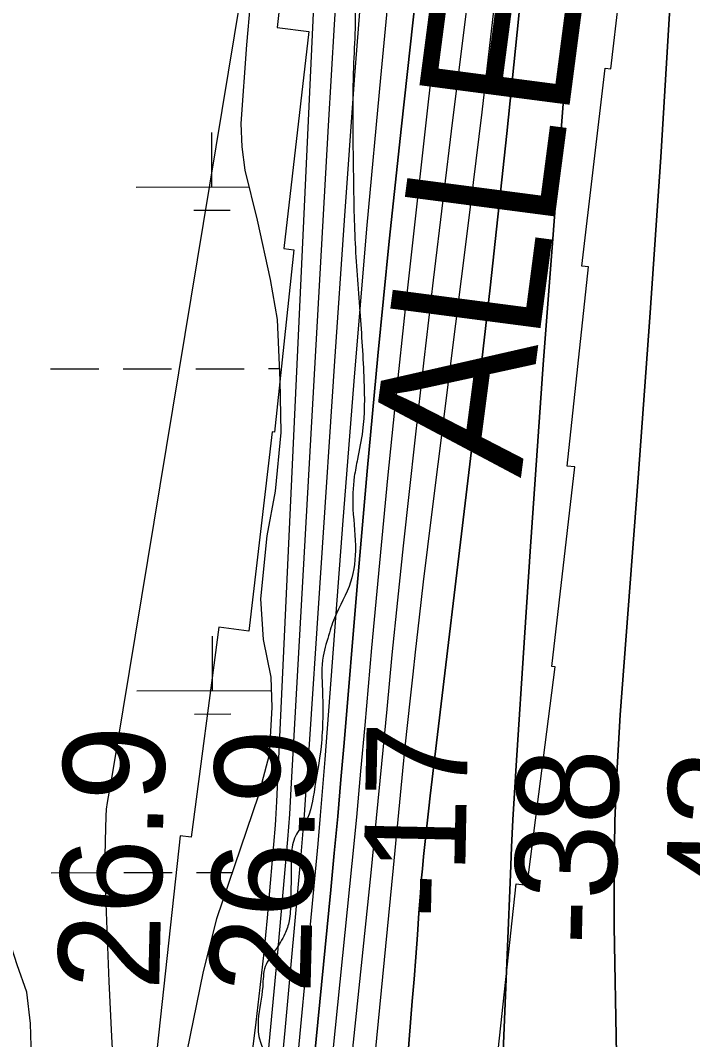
# Model space of a CAD drawing. Extents: x 3313447 to 3351316, y 703786 to 729172.
# Drawn here: x 3322325 to 3322769, y 715372 to 716045 of the extents above; entities that cross this region are included whole.
import ezdxf

# ---------------------------------------------------------------- set-up
doc = ezdxf.new("R2010")
doc.units = 0
for name, color, linetype in [('V-RIVR-EDGE', 7, 'Continuous'), ('V-RIVR-RANG', 7, 'Continuous'), ('V-RRAP-RVMT', 7, 'Continuous'), ('V-RRAP-RVMT-IDEN', 7, 'Continuous'), ('V-SITE-VEGE', 7, 'Continuous'), ('V-TOPO-DPTH', 7, 'Continuous'), ('V-TOPO-MAJR', 7, 'Continuous'), ('V-TOPO-MINR', 7, 'Continuous'), ('V-TOPO-WATR', 7, 'Continuous'), ('V-WETL-SWMP', 7, 'Continuous')]:
    doc.layers.add(name, color=color, linetype=linetype)

msp = doc.modelspace()

# ---------------------------------------------------------------- linework, layer by layer
at = {"layer": 'V-RIVR-EDGE'}
msp.add_spline([(3322643.72, 716984.46), (3322636.14, 716933.5), (3322631.93, 716909.47), (3322629.35, 716870.93), (3322628.43, 716835.7), (3322627.48, 716786.38), (3322628.6, 716736.23), (3322628.57, 716724.21), (3322626.05, 716708.46), (3322622.25, 716680.29), (3322617.57, 716634.29), (3322607.96, 716601.98), (3322599.18, 716569.26), (3322596.24, 716555.59), (3322595.81, 716550.62), (3322595.79, 716542.74), (3322594.53, 716533.21), (3322590.35, 716521.62), (3322585.35, 716507.95), (3322582.01, 716499.67), (3322581.58, 716494.28), (3322583.2, 716478.53), (3322590.16, 716444.11), (3322589.67, 716413.85), (3322582.13, 716381.96), (3322577.07, 716347.15), (3322574.09, 716312.34), (3322571.51, 716275.05), (3322569.78, 716248.94), (3322570.6, 716243.55), (3322574.31, 716237.32), (3322573.86, 716219.91), (3322573.76, 716179.29), (3322572.05, 716159.4), (3322566.59, 716132.06), (3322554.51, 716105.56), (3322548.67, 716091.07), (3322544.5, 716080.72), (3322544.88, 716065.38), (3322544.75, 716013.99), (3322544.59, 715948.91), (3322545.71, 715900.83), (3322548.91, 715852.74), (3322551.7, 715807.14), (3322550.79, 715773.99), (3322547.42, 715755.34), (3322545.32, 715743.74), (3322544.44, 715722.19), (3322546.03, 715694.83), (3322541.83, 715671.22), (3322530.99, 715647.2), (3322528.9, 715640.58), (3322524.72, 715625.25), (3322524.25, 715602.87), (3322523.33, 715565.57), (3322518.7, 715535.32), (3322511.59, 715513.37), (3322507.85, 715508.82), (3322504.1, 715497.64), (3322503.64, 715482.31), (3322503.18, 715462.83), (3322502.32, 715450.39), (3322499.4, 715441.7), (3322493.15, 715430.94), (3322486.5, 715420.18), (3322484.8, 715406.92), (3322481.85, 715384.96), (3322482.65, 715372.52), (3322489.24, 715355.51), (3322492.91, 715331.87), (3322491.59, 715300.79), (3322481.98, 715272.22), (3322476.57, 715259.79), (3322472.81, 715251.1), (3322466.92, 715214.64), (3322456.4, 715151.25), (3322449.68, 715113.13), (3322445.91, 715099.05), (3322436.76, 715086.64), (3322429.69, 715074.64), (3322427.59, 715065.52), (3322427.57, 715058.06), (3322429.19, 715041.06), (3322428.33, 715028.63), (3322422.88, 715002.53), (3322418.67, 714978.92), (3322417.41, 714970.22), (3322417.79, 714959.02), (3322421.06, 714939.12), (3322421.04, 714931.25), (3322421.86, 714926.69), (3322425.99, 714921.29), (3322429.71, 714916.3), (3322434.66, 714908.42), (3322435.88, 714897.22), (3322436.23, 714872.35), (3322432.42, 714840.45), (3322431.16, 714830.92), (3322424.91, 714821.4), (3322422.42, 714816.85), (3322420.32, 714808.56), (3322419.85, 714783.69), (3322421.07, 714775.4), (3322427.24, 714757.15), (3322428.06, 714750.93), (3322425.55, 714742.64), (3322423.02, 714727.32), (3322423, 714718.2), (3322422.57, 714712.81), (3322425.02, 714697.47), (3322426.65, 714684.61), (3322426.22, 714679.64), (3322422.9, 714675.51), (3322419.97, 714663.91), (3322419.06, 714632.82), (3322417.67, 714574.38), (3322418.02, 714549.1), (3322419.14, 714497.7), (3322417.44, 714479.47), (3322414.1, 714470.36), (3322408.71, 714468.71), (3322399.17, 714467.08), (3322390.04, 714461.3), (3322386.28, 714450.95), (3322390.36, 714423.58), (3322398.14, 714386.67), (3322387.62, 714320.38), (3322380.01, 714261.96), (3322376.17, 714215.54), (3322376.94, 714193.57), (3322378.07, 714148.81), (3322376.74, 714111.09), (3322374.13, 714064.68), (3322367.79, 714012.47), (3322364.83, 713988.02), (3322362.66, 713949.89), (3322361.77, 713923.78), (3322365.28, 713837.98), (3322366, 713793.21), (3322365.13, 713774.15), (3322364.7, 713767.93), (3322367.16, 713758.8), (3322371.28, 713746.77), (3322372.87, 713722.73), (3322370.72, 713687.92), (3322368.21, 713682.12), (3322356.59, 713672.62), (3322343.72, 713666.85), (3322340.81, 713663.95), (3322339.15, 713659.81), (3322339.74, 713563.24), (3322334.46, 713439.73), (3322331.71, 713335.29), (3322336.48, 713251.55), (3322334.31, 713211.77), (3322338.71, 713147.51), (3322341.96, 713123.46), (3322344.79, 713092.37), (3322346.38, 713066.67), (3322347.12, 713029.78), (3322348.23, 712975.89), (3322349.85, 712959.31), (3322353.57, 712955.15), (3322354.8, 712951.01), (3322356.82, 712928.2), (3322360.44, 712885.09), (3322362.45, 712858.56), (3322361.17, 712844.47), (3322356.17, 712835.78), (3322346.63, 712830.83), (3322342.07, 712830.84), (3322336.26, 712829.19), (3322333.35, 712823.81), (3322332.83, 712782.78), (3322333.52, 712723.92), (3322335.88, 712672.52), (3322340.25, 712596.24), (3322343.81, 712527.84), (3322348.2, 712460.27), (3322350.97, 712408.46), (3322365.13, 712267.91), (3322367.13, 712236.4), (3322366.66, 712214.44), (3322362.46, 712194.97), (3322352.43, 712158.52), (3322339.05, 712111.71), (3322335.7, 712097.63), (3322335.26, 712089.76), (3322335.24, 712081.05), (3322341.01, 712066.12), (3322354.54, 712007.23), (3322363.96, 711963.27), (3322371.32, 711919.73), (3322379.03, 711854.22), (3322386.78, 711802.39), (3322389.99, 711760.11), (3322391.01, 711668.92), (3322387.59, 711627.89), (3322384.64, 711608), (3322381.64, 711568.22), (3322378.27, 711547.5), (3322372.01, 711530.94), (3322369.5, 711519.34), (3322368.63, 711504.42), (3322371.9, 711483.69), (3322383.42, 711448.43), (3322398.66, 711411.5), (3322413.46, 711361.31), (3322426.2, 711317.35), (3322438.95, 711276.7), (3322465.29, 711204.1), (3322489.17, 711136.48), (3322500.29, 711109.51), (3322506.05, 711092.5), (3322508.48, 711069.7), (3322510.47, 711035.7), (3322509.53, 710991.77), (3322507.38, 710958.2), (3322504.41, 710931.27), (3322503.88, 710886.51), (3322505.47, 710856.24), (3322506.6, 710810.65), (3322523.47, 710759.63), (3322543.63, 710700.3), (3322548.95, 710672.11), (3322550.11, 710641.02), (3322548.36, 710603.3), (3322545.82, 710581.34), (3322539.56, 710563.12), (3322537.88, 710556.49), (3322537.05, 710552.35), (3322537.03, 710544.06), (3322538.66, 710536.6), (3322543.62, 710529.54), (3322550.26, 710531.59), (3322552.74, 710530.76), (3322553.56, 710527.85), (3322552.72, 710522.47), (3322549.39, 710516.67), (3322538.58, 710501.36), (3322522.78, 710482.75), (3322511.55, 710465.37), (3322496.56, 710440.12), (3322492.81, 710428.94), (3322491.12, 710417.76), (3322491.09, 710406.98), (3322491.08, 710402.01), (3322489, 710397.45), (3322486.49, 710391.24), (3322488.14, 710387.09), (3322492.27, 710381.28), (3322500.95, 710371.72), (3322505.49, 710361.77), (3322509.2, 710353.05), (3322513.33, 710347.65), (3322522.02, 710343.07), (3322528.65, 710343.06), (3322533.63, 710342.63), (3322536.93, 710339.31), (3322543.55, 710335.14), (3322544.37, 710328.92), (3322548.09, 710327.26), (3322557.63, 710328.89), (3322561.36, 710328.88), (3322563.83, 710322.66), (3322565.05, 710310.64), (3322563.38, 710307.32), (3322558.4, 710303.19), (3322555.07, 710299.88), (3322555.89, 710294.08), (3322562.9, 710282.04), (3322564.13, 710275.41), (3322563.7, 710269.19), (3322565.34, 710259.65), (3322569.04, 710248.04), (3322568.2, 710245.14), (3322568.19, 710241.41), (3322569.01, 710238.09), (3322571.48, 710231.45), (3322569.81, 710224.41), (3322571.46, 710220.26), (3322576.82, 710209.06), (3322579.68, 710194.54), (3322583.37, 710177.96), (3322584.97, 710153.91), (3322584.49, 710129.46), (3322579.42, 710088.85), (3322576.04, 710062.33), (3322571.81, 710027.11), (3322566.37, 710005.99), (3322566.75, 709993.97), (3322563.8, 709972.84), (3322560.4, 709938.86), (3322559.5, 709911.09), (3322560.69, 709890.36), (3322561.09, 709882.48), (3322560.25, 709879.17), (3322557.33, 709870.47), (3322556.08, 709867.58), (3322555.66, 709864.67), (3322561.03, 709860.52), (3322562.26, 709853.47), (3322562.24, 709846.42), (3322559.74, 709840.62), (3322552.26, 709830.7), (3322547.69, 709827.39), (3322543.54, 709827.82), (3322538.55, 709819.12), (3322537.7, 709812.91), (3322539.34, 709805.03), (3322544.71, 709798.38), (3322550.51, 709796.3), (3322550.93, 709797.95), (3322553.01, 709800.85), (3322555.5, 709801.26), (3322556.74, 709798.77), (3322559.19, 709784.26), (3322561.65, 709774.3), (3322563.29, 709766.42), (3322565.77, 709763.52), (3322569.08, 709762.26), (3322568.22, 709748.17), (3322567.79, 709744.86), (3322563.23, 709744.87), (3322561.95, 709730.37), (3322558.59, 709709.24), (3322556.49, 709700.12), (3322553.95, 709678.16), (3322552.28, 709674.85), (3322548.54, 709669.06), (3322546.86, 709659.53), (3322546.41, 709647.51), (3322543.45, 709621.4), (3322542.17, 709607.73), (3322540.07, 709594.88), (3322536.28, 709574.17), (3322535.02, 709565.47), (3322534.57, 709552.21), (3322535.79, 709541.01), (3322534.54, 709537.28), (3322529.13, 709531.08), (3322525.37, 709519.48), (3322521.19, 709505.4), (3322521.18, 709501.67), (3322528.2, 709490.88), (3322529.84, 709480.93), (3322528.96, 709461.86), (3322524.37, 709449.85), (3322523.95, 709445.3), (3322524.35, 709440.74), (3322528.07, 709436.58), (3322535.07, 709418.74), (3322539.56, 709388.06), (3322541.16, 709365.67), (3322541.14, 709358.63), (3322544.84, 709344.52), (3322543.99, 709335.82), (3322543.98, 709331.68), (3322545.21, 709326.29), (3322547.68, 709322.96), (3322548.49, 709314.26), (3322551.35, 709295.18), (3322551.33, 709287.31), (3322553.79, 709276.11), (3322555.84, 709267.82), (3322554.16, 709261.19), (3322554.13, 709249.17), (3322554.51, 709235.91), (3322554.07, 709221.81), (3322554.04, 709210.21), (3322556.9, 709194.87), (3322557.7, 709182.84), (3322555.88, 709173.22)], degree=3, dxfattribs=at)
at = {"layer": 'V-RRAP-RVMT'}
for p, q in [((3322509.92, 716172.84), (3322494.33, 716040.47)), ((3322714.74, 716013.08), (3322730.85, 716149.75)), ((3322494.33, 716040.47), (3322515.38, 716037.75)), ((3322515.38, 716037.75), (3322498.68, 715894.46)), ((3322695.62, 715882.76), (3322710.94, 716013.45)), ((3322710.94, 716013.45), (3322714.74, 716013.08)), ((3322498.68, 715894.46), (3322505.38, 715893.62)), ((3322505.38, 715893.62), (3322492.52, 715773.16)), ((3322685.88, 715750.74), (3322699.92, 715882.33)), ((3322699.92, 715882.33), (3322695.62, 715882.76)), ((3322490.99, 715773.39), (3322475.75, 715641.75)), ((3322492.52, 715773.16), (3322490.99, 715773.39)), ((3322675.71, 715618.44), (3322690.98, 715750.12)), ((3322690.98, 715750.12), (3322685.88, 715750.74)), ((3322455.74, 715644.3), (3322437.67, 715505.62)), ((3322475.75, 715641.75), (3322455.74, 715644.3)), ((3322659.36, 715473.87), (3322678.04, 715618.13)), ((3322678.04, 715618.13), (3322675.71, 715618.44)), ((3322430.25, 715506.48), (3322400.98, 715235.47)), ((3322437.67, 715505.62), (3322430.25, 715506.48)), ((3322624.29, 715217.13), (3322652.12, 715474.72)), ((3322652.12, 715474.72), (3322659.36, 715473.87))]:
    msp.add_line(p, q, dxfattribs=at)
at = {"layer": 'V-SITE-VEGE'}
for points in [[(3322332.48, 715345.04), (3322331.46, 715382.47), (3322329, 715403.18), (3322322.57, 715421.28), (3322312.96, 715451.56), (3322298.36, 715473.02), (3322282.67, 715481.68), (3322265.27, 715482.47), (3322244.87, 715476.72), (3322232.71, 715475.18), (3322219.94, 715478.89), (3322211.83, 715491.75), (3322209.48, 715527.23), (3322209.05, 715597.82), (3322207.34, 715630.99), (3322204.82, 715728.52), (3322207.01, 715799.09), (3322217.15, 716084.69)], [(3322476.6, 716056.23), (3322474.03, 716028.89), (3322470.36, 715976.9), (3322470.96, 715961.49), (3322473.02, 715946.25), (3322481.1, 715913.02), (3322489.67, 715873.99), (3322494.36, 715847.49), (3322496.22, 715807.43), (3322496.85, 715772.98), (3322493.11, 715734.23), (3322487.48, 715704.59), (3322483.34, 715663.11), (3322485.13, 715636.28), (3322490.19, 715611.41), (3322490.75, 715591.29), (3322489.06, 715559.95), (3322481.96, 715533.36), (3322454.32, 715451.66), (3322445.53, 715416.93), (3322404.44, 715215.35)]]:
    msp.add_lwpolyline(points, dxfattribs=at)
at = {"layer": 'V-TOPO-DPTH'}
for points in [[(3322602.55, 714789.71), (3322619.18, 714978.29), (3322626.45, 715067.95), (3322632.89, 715157.66), (3322638.07, 715247.45), (3322642.41, 715337.3), (3322648.35, 715481.2), (3322649.15, 715499.14), (3322650.04, 715517.07), (3322651.06, 715535), (3322652.15, 715552.92), (3322657.63, 715637.4), (3322661.64, 715697.55), (3322665.78, 715757.68), (3322670.13, 715817.81), (3322674.62, 715877.92), (3322712.84, 716378.06)], [(3322712.84, 716378.06), (3322674.62, 715877.92), (3322670.13, 715817.81), (3322665.78, 715757.68), (3322661.64, 715697.55), (3322657.63, 715637.4), (3322652.15, 715552.92), (3322651.06, 715535), (3322650.04, 715517.07), (3322649.15, 715499.14), (3322648.35, 715481.2), (3322642.41, 715337.3), (3322638.07, 715247.45), (3322632.89, 715157.66), (3322626.45, 715067.95), (3322619.18, 714978.29), (3322602.55, 714789.71)], [(3322465.83, 714802.79), (3322475.21, 714906.08), (3322481.04, 714969.42), (3322486.95, 715032.75), (3322493.01, 715096.06), (3322499.16, 715159.37), (3322529.75, 715470.77), (3322532.08, 715495.05), (3322534.34, 715519.34), (3322536.49, 715543.64), (3322538.56, 715567.94), (3322547.17, 715671.42), (3322553.79, 715747.44), (3322560.81, 715823.42), (3322568.43, 715899.35), (3322576.45, 715975.23), (3322607.07, 716254.33)], [(3322465.83, 714802.79), (3322475.21, 714906.08), (3322481.04, 714969.42), (3322486.95, 715032.75), (3322493.01, 715096.06), (3322499.16, 715159.37), (3322529.75, 715470.77), (3322532.08, 715495.05), (3322534.34, 715519.34), (3322536.49, 715543.64), (3322538.56, 715567.94), (3322547.17, 715671.42), (3322553.79, 715747.44), (3322560.81, 715823.42), (3322568.43, 715899.35), (3322576.45, 715975.23), (3322607.07, 716254.33)], [(3322552.46, 716098.69), (3322545.24, 716005.82), (3322538.52, 715912.91), (3322532.13, 715819.98), (3322514.1, 715546.94), (3322513.17, 715533.67), (3322512.18, 715520.42), (3322511.09, 715507.17), (3322509.93, 715493.92), (3322499.34, 715377.89), (3322492.67, 715306.66), (3322485.78, 715235.44), (3322478.56, 715164.26), (3322471.12, 715093.1), (3322442.88, 714828.99)], [(3322624.81, 716097.92), (3322618.07, 716042.04), (3322610.22, 715979.11), (3322603.74, 715926.32), (3322597.4, 715873.51), (3322591.26, 715820.67), (3322585.25, 715767.82), (3322581.47, 715733.97), (3322577.56, 715698.02), (3322573.77, 715662.06), (3322570.19, 715626.08), (3322566.73, 715590.08), (3322563.32, 715554.09), (3322559.82, 715518.09), (3322556.2, 715482.12), (3322552.51, 715446.14), (3322489.25, 714840.54)], [(3322624.81, 716097.92), (3322618.07, 716042.04), (3322610.22, 715979.11), (3322603.74, 715926.32), (3322597.4, 715873.51), (3322591.26, 715820.67), (3322585.25, 715767.82), (3322581.47, 715733.97), (3322577.56, 715698.02), (3322573.77, 715662.06), (3322570.19, 715626.08), (3322566.73, 715590.08), (3322563.32, 715554.09), (3322559.82, 715518.09), (3322556.2, 715482.12), (3322552.51, 715446.14), (3322489.25, 714840.54)], [(3322539.14, 714829.33), (3322583.61, 715397.33), (3322584.73, 715411.91), (3322585.84, 715426.48), (3322586.93, 715441.06), (3322587.99, 715455.64), (3322588.94, 715468.73), (3322589.56, 715476.77), (3322590.24, 715484.79), (3322591, 715492.81), (3322591.82, 715500.83), (3322592.69, 715508.84), (3322593.59, 715516.85), (3322594.51, 715524.85), (3322595.44, 715532.85), (3322623.29, 715766.79), (3322634.97, 715868.52), (3322646.08, 715970.3), (3322656.35, 716072.18)], [(3322656.35, 716072.18), (3322646.08, 715970.3), (3322634.97, 715868.52), (3322623.29, 715766.79), (3322595.44, 715532.85), (3322594.51, 715524.85), (3322593.59, 715516.85), (3322592.69, 715508.84), (3322591.82, 715500.83), (3322591, 715492.81), (3322590.24, 715484.79), (3322589.56, 715476.77), (3322588.94, 715468.73), (3322587.99, 715455.64), (3322586.93, 715441.06), (3322585.84, 715426.48), (3322584.73, 715411.91), (3322583.61, 715397.33), (3322539.14, 714829.33)], [(3322731.49, 714822.2), (3322728.56, 714915.32), (3322726.51, 714984.76), (3322724.65, 715054.19), (3322723.05, 715123.64), (3322721.64, 715193.08), (3322716.99, 715446.55), (3322716.84, 715481.54), (3322717.34, 715516.51), (3322718.83, 715551.46), (3322720.97, 715586.38), (3322732.77, 715743.05), (3322740.41, 715848.94), (3322747.62, 715954.84), (3322754.16, 716060.8)], [(3322754.16, 716060.8), (3322747.62, 715954.84), (3322740.41, 715848.94), (3322732.77, 715743.05), (3322720.97, 715586.38), (3322718.83, 715551.46), (3322717.34, 715516.51), (3322716.84, 715481.54), (3322716.99, 715446.55), (3322721.64, 715193.08), (3322723.05, 715123.64), (3322724.65, 715054.19), (3322726.51, 714984.76), (3322728.56, 714915.32), (3322731.49, 714822.2)]]:
    msp.add_lwpolyline(points, dxfattribs=at)
at = {"layer": 'V-TOPO-MAJR'}
msp.add_lwpolyline([(3322515.04, 716332.22), (3322384.26, 715540.42), (3322384.06, 715539.7), (3322382.06, 715528.53), (3322381.42, 715524.02), (3322381.14, 715519.48), (3322380.78, 715503.28), (3322380.64, 715492.91), (3322380.64, 715482.53), (3322380.83, 715472.16), (3322381.15, 715461.78), (3322383.23, 715410.22), (3322384.96, 715374.08), (3322387.05, 715337.97), (3322389.67, 715301.89), (3322402.09, 714890.4), (3322387.84, 714781.36)], dxfattribs=at)
at = {"layer": 'V-TOPO-MINR'}
for points in [[(3322712.84, 716378.06), (3322674.62, 715877.92), (3322670.13, 715817.81), (3322665.78, 715757.68), (3322661.64, 715697.55), (3322657.63, 715637.4), (3322652.15, 715552.92), (3322651.06, 715535), (3322650.04, 715517.07), (3322649.15, 715499.14), (3322648.35, 715481.2), (3322642.41, 715337.3), (3322638.07, 715247.45), (3322632.89, 715157.66), (3322626.45, 715067.95), (3322619.18, 714978.29), (3322602.55, 714789.71)], [(3322522.56, 716144.83), (3322494.02, 715529.18), (3322493.81, 715525.25), (3322493.58, 715521.32), (3322493.3, 715517.39), (3322493, 715513.47), (3322489.81, 715475.32), (3322487.75, 715452.34), (3322485.51, 715429.38), (3322483, 715406.44), (3322480.31, 715383.52), (3322411.36, 714825.37)], [(3322536.15, 716109.33), (3322532.05, 716042.38), (3322528.14, 715975.41), (3322503.5, 715537.64), (3322502.99, 715529.26), (3322502.43, 715520.89), (3322501.79, 715512.52), (3322501.09, 715504.16), (3322494.35, 715427.12), (3322490.06, 715380.27), (3322485.51, 715333.43), (3322480.57, 715286.64), (3322475.38, 715239.87), (3322429.81, 714844.22)], [(3322571.88, 716104.46), (3322562.55, 716007.13), (3322553.67, 715909.77), (3322545.49, 715812.34), (3322537.76, 715714.87), (3322525.82, 715557.04), (3322524.36, 715538.47), (3322522.83, 715519.9), (3322521.2, 715501.34), (3322519.49, 715482.79), (3322503.4, 715313.14), (3322494.91, 715224.19), (3322486.35, 715135.24), (3322477.68, 715046.3), (3322468.95, 714957.37), (3322454.9, 714815.18)], [(3322552.46, 716098.69), (3322545.24, 716005.82), (3322538.52, 715912.91), (3322532.13, 715819.98), (3322514.1, 715546.94), (3322513.17, 715533.67), (3322512.18, 715520.42), (3322511.09, 715507.17), (3322509.93, 715493.92), (3322499.34, 715377.89), (3322492.67, 715306.66), (3322485.78, 715235.44), (3322478.56, 715164.26), (3322471.12, 715093.1), (3322442.88, 714828.99)], [(3322624.81, 716097.92), (3322618.07, 716042.04), (3322610.22, 715979.11), (3322603.74, 715926.32), (3322597.4, 715873.51), (3322591.26, 715820.67), (3322585.25, 715767.82), (3322581.47, 715733.97), (3322577.56, 715698.02), (3322573.77, 715662.06), (3322570.19, 715626.08), (3322566.73, 715590.08), (3322563.32, 715554.09), (3322559.82, 715518.09), (3322556.2, 715482.12), (3322552.51, 715446.14), (3322489.25, 714840.54)], [(3322603.76, 716075.84), (3322598.9, 716033.61), (3322594.15, 715991.37), (3322579, 715854.61), (3322573, 715798.69), (3322567.25, 715742.75), (3322561.87, 715686.77), (3322556.75, 715630.76), (3322552.24, 715579.63), (3322549.49, 715549.18), (3322546.67, 715518.74), (3322543.72, 715488.3), (3322540.69, 715457.88), (3322494.44, 715001.94), (3322490.78, 714964.86), (3322487.26, 714927.77), (3322483.94, 714890.66), (3322480.76, 714853.54)], [(3322656.35, 716072.18), (3322646.08, 715970.3), (3322634.97, 715868.52), (3322623.29, 715766.79), (3322595.44, 715532.85), (3322594.51, 715524.85), (3322593.59, 715516.85), (3322592.69, 715508.84), (3322591.82, 715500.83), (3322591, 715492.81), (3322590.24, 715484.79), (3322589.56, 715476.77), (3322588.94, 715468.73), (3322587.99, 715455.64), (3322586.93, 715441.06), (3322585.84, 715426.48), (3322584.73, 715411.91), (3322583.61, 715397.33), (3322539.14, 714829.33)], [(3322638.47, 716063), (3322629.42, 715984.4), (3322619.89, 715905.85), (3322596.55, 715720.54), (3322593.68, 715697.37), (3322590.87, 715674.19), (3322588.15, 715650.99), (3322585.49, 715627.79), (3322583.86, 715613.32), (3322582.1, 715597.35), (3322580.4, 715581.37), (3322578.78, 715565.38), (3322577.22, 715549.38), (3322575.69, 715533.38), (3322574.15, 715517.39), (3322572.59, 715501.39), (3322571.03, 715485.39), (3322557.96, 715352.53), (3322549.98, 715270.09), (3322542.17, 715187.63), (3322534.6, 715105.15), (3322527.19, 715022.66), (3322512.81, 714859.73)], [(3322731.49, 714822.2), (3322728.56, 714915.32), (3322726.51, 714984.76), (3322724.65, 715054.19), (3322723.05, 715123.64), (3322721.64, 715193.08), (3322716.99, 715446.55), (3322716.84, 715481.54), (3322717.34, 715516.51), (3322718.83, 715551.46), (3322720.97, 715586.38), (3322732.77, 715743.05), (3322740.41, 715848.94), (3322747.62, 715954.84), (3322754.16, 716060.8)]]:
    msp.add_lwpolyline(points, dxfattribs=at)
at = {"layer": 'V-TOPO-WATR'}
msp.add_lwpolyline([(3322607.07, 716254.33), (3322576.45, 715975.23), (3322568.43, 715899.35), (3322560.81, 715823.42), (3322553.79, 715747.44), (3322547.17, 715671.42), (3322538.56, 715567.94), (3322536.49, 715543.64), (3322534.34, 715519.34), (3322532.08, 715495.05), (3322529.75, 715470.77), (3322499.16, 715159.37), (3322493.01, 715096.06), (3322486.95, 715032.75), (3322481.04, 714969.42), (3322475.21, 714906.08), (3322465.83, 714802.79)], dxfattribs=at)
at = {"layer": 'V-WETL-SWMP'}
for p, q in [((3322451.31, 715935.09), (3322451.25, 715971.09)), ((3322401.31, 715935.02), (3322475.6, 715935.12)), ((3322439.33, 715919.64), (3322463.33, 715919.68)), ((3322344.64, 715814.86), (3322376.64, 715814.91)), ((3322392.64, 715814.93), (3322424.63, 715814.98)), ((3322440.63, 715815), (3322472.63, 715815.05)), ((3322488.62, 715815.07), (3322495.72, 715815.08)), ((3322451.77, 715602.42), (3322451.72, 715638.42)), ((3322401.78, 715602.34), (3322490.29, 715602.47)), ((3322439.79, 715586.97), (3322463.79, 715587)), ((3322345.11, 715482.19), (3322377.1, 715482.24)), ((3322393.1, 715482.26), (3322425.1, 715482.31)), ((3322441.09, 715482.33), (3322464.54, 715482.37))]:
    msp.add_line(p, q, dxfattribs=at)
for points in [[(3322476.6, 716056.24), (3322474.03, 716028.89), (3322470.36, 715976.9), (3322470.96, 715961.49), (3322473.02, 715946.25), (3322481.1, 715913.02), (3322489.67, 715873.99), (3322494.36, 715847.49), (3322496.22, 715807.43)], [(3322496.22, 715807.43), (3322496.85, 715772.98), (3322493.11, 715734.23), (3322487.48, 715704.59), (3322483.34, 715663.12), (3322485.13, 715636.28), (3322490.19, 715611.41), (3322490.75, 715591.29), (3322489.06, 715559.95), (3322481.96, 715533.36), (3322454.32, 715451.66), (3322445.53, 715416.93), (3322404.44, 715215.35), (3322389.25, 715126.67), (3322373.74, 715043.96), (3322366.34, 715024.63), (3322350.52, 714995.39), (3322344.39, 714975.87), (3322341.11, 714951.24), (3322339.86, 714836.51)]]:
    msp.add_lwpolyline(points, dxfattribs=at)

# ---------------------------------------------------------------- texts
at = {"layer": 'V-RIVR-RANG'}
for s, rotation, p in [('-17', 88.86036, (3322617.92, 715451.55)), ('26.9', 88.57833, (3322416.35, 715404.18)), ('26.9', 88.57833, (3322516.32, 715401.94)), ('-38', 88.86036, (3322717.59, 715434.01)), ('-43', 88.86036, (3322817.58, 715432.83))]:
    msp.add_text(s, height=67, rotation=rotation, dxfattribs=at).set_placement(p)
at = {"layer": 'V-RRAP-RVMT-IDEN'}
msp.add_text('ALLEN', height=100, rotation=82.56747, dxfattribs=at).set_placement((3322655.29, 715742.53))

doc.saveas('drawing.dxf')
